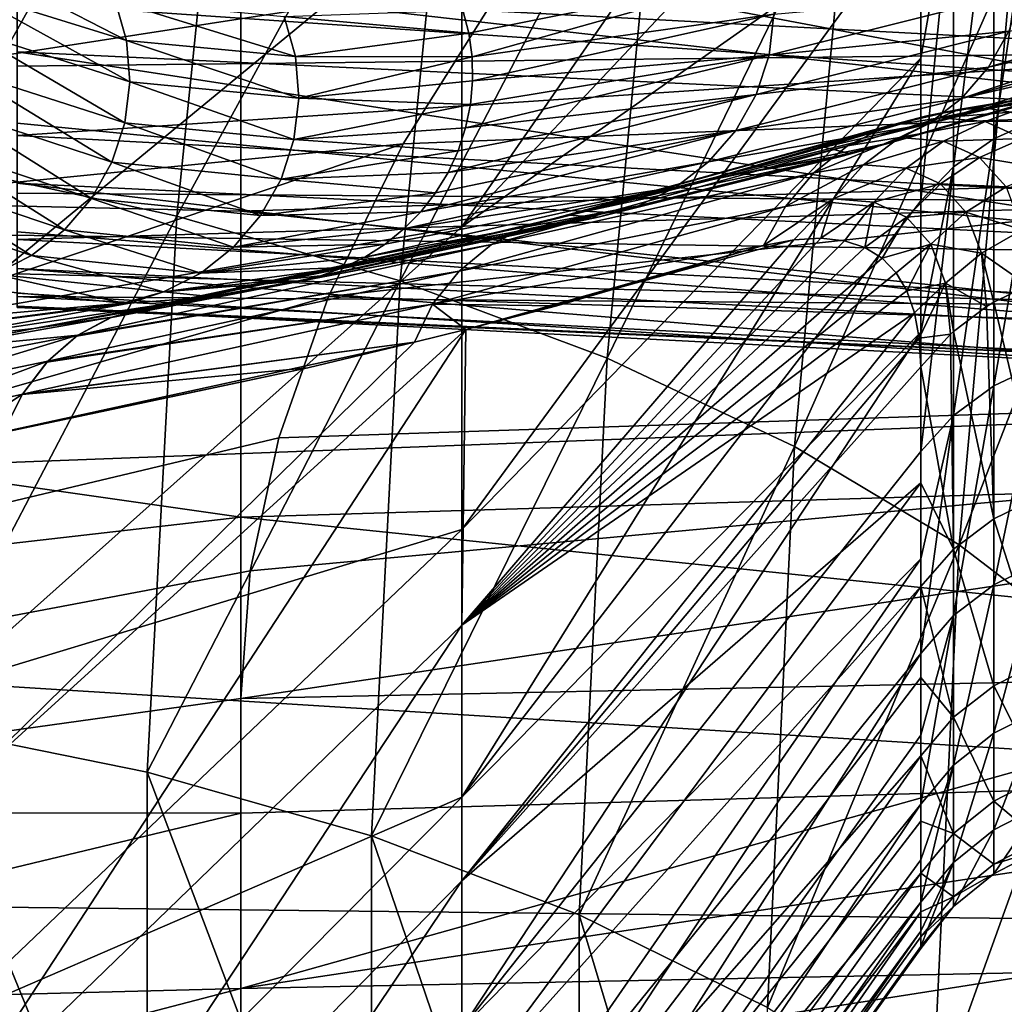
# Model space of a CAD drawing. Header units: metres. Extents: x -22 to 73, y -229 to 22.
# Tile 350 of 447: x 59.08 to 61.4, y -12.16 to -9.84. Entities that reach past the tile are written whole.
import ezdxf

# ---------------------------------------------------------------- set-up
doc = ezdxf.new("R2010")
doc.units = ezdxf.units.M
doc.layers.add('solid_509500_SW0001', color=7, linetype='CONTINUOUS')

msp = doc.modelspace()

# ---------------------------------------------------------------- linework, layer by layer
at = {"layer": 'solid_509500_SW0001'}
for points in [[(61.027393, -8.507311, 51.106663), (53.599998, -9.170897, 49.777634), (53.599998, -10.767056, 50.67284)], [(60.930069, -8.750944, 51.209621), (61.027393, -8.507311, 51.106663), (53.599998, -10.767056, 50.67284)], [(59.599998, -9.552241, 84.655167), (53.599998, -10.155849, 85.692337), (53.599998, -8.529335, 86.531334)], [(60.780453, -9.014477, 51.315605), (60.930069, -8.750944, 51.209621), (53.599998, -10.767056, 50.67284)], [(61.199974, -8.769855, 76.234718), (60.120274, -9.541783, 77.593048), (60.120274, -10.329866, 76.738762)], [(61.199974, -9.182115, 75.772369), (61.199974, -8.769855, 76.234718), (60.120274, -10.329866, 76.738762)], [(58.895538, -10.184314, 86.538895), (59.588192, -8.944372, 87.369507), (59.039772, -8.817035, 87.224396)], [(53.799999, -9.440376, 49.241554), (69.200699, -8.872087, 48.966187), (69.202698, -10.497551, 49.812054)], [(58.895538, -10.184314, 86.538895), (59.449638, -10.304382, 86.687057), (59.588192, -8.944372, 87.369507)], [(59.449638, -10.304382, 86.687057), (60.108349, -9.097705, 87.579178), (59.588192, -8.944372, 87.369507)], [(60.563084, -9.305677, 51.426376), (60.780453, -9.014477, 51.315605), (53.599998, -10.767056, 50.67284)], [(59.449638, -10.304382, 86.687057), (59.974716, -10.45662, 86.898041), (60.108349, -9.097705, 87.579178)], [(59.974716, -10.45662, 86.898041), (60.591557, -9.274473, 87.849915), (60.108349, -9.097705, 87.579178)], [(61.199974, -9.570028, 75.289413), (61.199974, -9.182115, 75.772369), (60.120274, -10.329866, 76.738762)], [(64.863281, -9.940419, 51.971718), (64.861427, -9.19685, 51.624813), (60.228394, -9.7418, 51.601006)], [(59.974716, -10.45662, 86.898041), (60.461864, -10.638447, 87.168259), (60.591557, -9.274473, 87.849915)], [(60.461864, -10.638447, 87.168259), (61.029751, -9.471726, 88.177193), (60.591557, -9.274473, 87.849915)], [(60.228394, -9.7418, 51.601006), (60.563084, -9.305677, 51.426376), (53.599998, -10.767056, 50.67284)], [(59.599998, -9.552241, 84.655167), (64.861679, -9.382155, 84.434792), (64.861679, -10.129076, 83.985275)], [(61.371479, -10.122293, 74.177452), (61.479786, -10.074142, 74.148071), (61.479786, -9.388646, 75.151253)], [(61.371479, -10.122293, 74.177452), (61.479786, -9.388646, 75.151253), (61.371479, -9.433519, 75.185432)], [(53.799999, -10.272465, 49.683983), (53.799999, -9.440376, 49.241554), (69.202698, -10.497551, 49.812054)], [(61.371479, -9.433519, 75.185432), (61.276833, -9.494909, 75.232193), (61.276833, -10.188165, 74.217651)], [(61.371479, -10.122293, 74.177452), (61.371479, -9.433519, 75.185432), (61.276833, -10.188165, 74.217651)], [(62.021458, -9.918457, 64.049812), (62.021458, -9.459704, 63.05088), (59.074009, -9.761825, 64.074165)], [(60.461864, -10.638447, 87.168259), (60.902828, -10.846779, 87.493134), (61.029751, -9.471726, 88.177193)], [(60.902828, -10.846779, 87.493134), (61.415619, -9.686172, 88.555557), (61.029751, -9.471726, 88.177193)], [(61.276833, -9.494909, 75.232193), (61.199974, -9.570028, 75.289413), (61.199974, -9.932567, 74.787125)], [(61.276833, -9.494909, 75.232193), (61.199974, -9.932567, 74.787125), (61.199974, -10.268768, 74.266846)], [(61.276833, -10.188165, 74.217651), (61.276833, -9.494909, 75.232193), (61.199974, -10.268768, 74.266846)], [(62.021458, -10.05804, 71.579887), (59.074009, -9.723399, 72.020065), (59.074009, -9.503057, 72.516335)], [(62.021458, -9.636569, 72.595253), (62.021458, -10.05804, 71.579887), (59.074009, -9.503057, 72.516335)], [(60.120274, -9.541783, 77.593048), (58.910282, -9.589998, 79.459175), (58.910282, -10.538456, 78.593475)], [(60.120274, -10.329866, 76.738762), (60.120274, -9.541783, 77.593048), (58.910282, -10.538456, 78.593475)], [(59.599998, -10.293185, 84.207726), (53.599998, -10.155849, 85.692337), (59.599998, -9.552241, 84.655167)], [(59.599998, -10.293185, 84.207726), (59.599998, -9.552241, 84.655167), (64.861679, -10.129076, 83.985275)], [(61.199974, -9.570028, 75.289413), (60.120274, -10.329866, 76.738762), (60.120274, -11.041727, 75.82)], [(61.199974, -9.932567, 74.787125), (61.199974, -9.570028, 75.289413), (60.120274, -11.041727, 75.82)], [(58.921253, -9.680553, 55.617798), (59.304642, -9.797595, 56.243954), (59.331314, -9.891359, 56.232437)], [(58.947926, -9.772162, 55.59473), (58.921253, -9.680553, 55.617798), (59.331314, -9.891359, 56.232437)], [(60.902828, -10.846779, 87.493134), (61.290123, -11.078083, 87.867157), (61.415619, -9.686172, 88.555557)], [(61.290123, -11.078083, 87.867157), (61.742718, -9.914229, 88.978676), (61.415619, -9.686172, 88.555557)], [(62.021458, -10.05804, 71.579887), (59.074009, -9.917953, 71.512779), (59.074009, -9.723399, 72.020065)], [(59.982315, -10.134657, 51.782776), (60.228394, -9.7418, 51.601006), (53.599998, -10.767056, 50.67284)], [(64.863281, -9.940419, 51.971718), (60.228394, -9.7418, 51.601006), (59.982315, -10.134657, 51.782776)], [(60.136379, -9.873992, 57.51236), (60.122231, -9.819496, 57.50481), (60.84668, -9.732252, 58.581329)], [(60.144196, -9.929733, 57.520081), (60.136379, -9.873992, 57.51236), (60.84668, -9.732252, 58.581329)], [(60.144196, -9.929733, 57.520081), (60.84668, -9.732252, 58.581329), (60.854382, -9.829123, 58.595207)], [(58.947926, -9.772162, 55.59473), (59.331314, -9.891359, 56.232437), (59.339016, -9.98849, 56.220512)], [(58.955627, -9.867059, 55.570831), (58.947926, -9.772162, 55.59473), (59.339016, -9.98849, 56.220512)], [(62.021458, -9.918457, 64.049812), (59.074009, -9.761825, 64.074165), (59.074009, -9.951368, 64.583031)], [(60.842815, -9.925615, 58.609032), (61.437637, -9.776871, 59.632549), (61.407249, -9.869213, 59.646156)], [(60.842815, -9.925615, 58.609032), (60.854382, -9.829123, 58.595207), (61.437637, -9.776871, 59.632549)], [(59.304642, -9.797595, 56.243954), (59.702381, -9.834396, 56.873459), (59.729053, -9.928863, 56.874058)], [(59.331314, -9.891359, 56.232437), (59.304642, -9.797595, 56.243954), (59.729053, -9.928863, 56.874058)], [(59.702381, -9.834396, 56.873459), (60.122231, -9.819496, 57.50481), (60.136379, -9.873992, 57.51236)], [(61.359211, -9.953903, 59.658634), (61.856243, -9.805665, 60.627735), (61.821533, -9.850115, 60.634438)], [(61.359211, -9.953903, 59.658634), (61.407249, -9.869213, 59.646156), (61.856243, -9.805665, 60.627735)], [(59.729053, -9.928863, 56.874058), (59.702381, -9.834396, 56.873459), (60.136379, -9.873992, 57.51236)], [(60.145576, -9.985982, 57.527874), (60.144196, -9.929733, 57.520081), (60.854382, -9.829123, 58.595207)], [(60.145576, -9.985982, 57.527874), (60.854382, -9.829123, 58.595207), (60.842815, -9.925615, 58.609032)], [(58.944061, -9.961586, 55.547028), (58.955627, -9.867059, 55.570831), (59.32745, -10.085241, 56.20863)], [(58.955627, -9.867059, 55.570831), (59.339016, -9.98849, 56.220512), (59.32745, -10.085241, 56.20863)], [(60.812428, -10.018012, 58.622269), (61.407249, -9.869213, 59.646156), (61.359211, -9.953903, 59.658634)], [(60.812428, -10.018012, 58.622269), (60.842815, -9.925615, 58.609032), (61.407249, -9.869213, 59.646156)], [(61.295376, -10.027676, 59.669502), (61.821533, -9.850115, 60.634438), (61.781948, -9.890385, 60.640514)], [(61.295376, -10.027676, 59.669502), (61.359211, -9.953903, 59.658634), (61.821533, -9.850115, 60.634438)], [(59.331314, -9.891359, 56.232437), (59.729053, -9.928863, 56.874058), (59.736755, -10.02672, 56.87468)], [(59.339016, -9.98849, 56.220512), (59.331314, -9.891359, 56.232437), (59.736755, -10.02672, 56.87468)], [(59.729053, -9.928863, 56.874058), (60.136379, -9.873992, 57.51236), (60.144196, -9.929733, 57.520081)], [(61.295376, -10.027676, 59.669502), (61.781948, -9.890385, 60.640514), (61.737999, -9.925955, 60.645882)], [(61.290123, -11.078083, 87.867157), (61.617188, -11.328436, 88.283981), (61.742718, -9.914229, 88.978676)], [(62.021458, -10.372778, 70.526909), (59.074009, -10.086006, 70.996307), (59.074009, -9.917953, 71.512779)], [(62.021458, -10.05804, 71.579887), (62.021458, -10.372778, 70.526909), (59.074009, -9.917953, 71.512779)], [(62.021458, -9.918457, 64.049812), (59.074009, -9.951368, 64.583031), (59.074009, -10.114411, 65.101021)], [(62.021458, -10.271955, 65.090233), (62.021458, -9.918457, 64.049812), (59.074009, -10.114411, 65.101021)], [(59.736755, -10.02672, 56.87468), (59.729053, -9.928863, 56.874058), (60.144196, -9.929733, 57.520081)], [(59.736755, -10.02672, 56.87468), (60.144196, -9.929733, 57.520081), (60.145576, -9.985982, 57.527874)], [(61.199974, -9.932567, 74.787125), (60.120274, -11.041727, 75.82), (60.120274, -11.672112, 74.843536)], [(61.199974, -10.268768, 74.266846), (61.199974, -9.932567, 74.787125), (60.120274, -11.672112, 74.843536)], [(60.129063, -10.097108, 57.543266), (60.842815, -9.925615, 58.609032), (60.812428, -10.018012, 58.622269)], [(60.129063, -10.097108, 57.543266), (60.140511, -10.042012, 57.535637), (60.842815, -9.925615, 58.609032)], [(60.140511, -10.042012, 57.535637), (60.145576, -9.985982, 57.527874), (60.842815, -9.925615, 58.609032)], [(61.218197, -10.087687, 59.678341), (61.737999, -9.925955, 60.645882), (61.690254, -9.956368, 60.650467)], [(61.218197, -10.087687, 59.678341), (61.295376, -10.027676, 59.669502), (61.737999, -9.925955, 60.645882)], [(58.913673, -10.0521, 55.524235), (58.944061, -9.961586, 55.547028), (59.297062, -10.177886, 56.197254)], [(58.944061, -9.961586, 55.547028), (59.32745, -10.085241, 56.20863), (59.297062, -10.177886, 56.197254)], [(64.863281, -9.940419, 51.971718), (59.982315, -10.134657, 51.782776), (59.806877, -10.493425, 51.970623)], [(64.863365, -10.653756, 52.378864), (64.863281, -9.940419, 51.971718), (59.806877, -10.493425, 51.970623)], [(60.764389, -10.102751, 58.634407), (61.359211, -9.953903, 59.658634), (61.295376, -10.027676, 59.669502)], [(60.764389, -10.102751, 58.634407), (60.812428, -10.018012, 58.622269), (61.359211, -9.953903, 59.658634)], [(61.218197, -10.087687, 59.678341), (61.690254, -9.956368, 60.650467), (61.639332, -9.981232, 60.654217)], [(61.130657, -10.131624, 59.684814), (61.639332, -9.981232, 60.654217), (61.585884, -10.000224, 60.657085)], [(61.130657, -10.131624, 59.684814), (61.218197, -10.087687, 59.678341), (61.639332, -9.981232, 60.654217)], [(61.214333, -10.068192, 60.668747), (61.217773, -10.067631, 60.667637), (61.726219, -9.980907, 60.998112)], [(61.288528, -10.053253, 60.870045), (61.214333, -10.068192, 60.668747), (61.726219, -9.980907, 60.998112)], [(61.217773, -10.067631, 60.667637), (61.221474, -10.066999, 60.667156), (61.726219, -9.980907, 60.998112)], [(61.221474, -10.066999, 60.667156), (61.530605, -10.013102, 60.659027), (61.726219, -9.980907, 60.998112)], [(61.288528, -10.053253, 60.870045), (61.726219, -9.980907, 60.998112), (61.735928, -9.980221, 61.016819)], [(61.354168, -10.05075, 61.068539), (61.288528, -10.053253, 60.870045), (61.735928, -9.980221, 61.016819)], [(61.354168, -10.05075, 61.068539), (61.735928, -9.980221, 61.016819), (61.88345, -9.985481, 61.332642)], [(61.411812, -10.060111, 61.26519), (61.354168, -10.05075, 61.068539), (61.88345, -9.985481, 61.332642)], [(59.32745, -10.085241, 56.20863), (59.339016, -9.98849, 56.220512), (59.725189, -10.124196, 56.875298)], [(59.339016, -9.98849, 56.220512), (59.736755, -10.02672, 56.87468), (59.725189, -10.124196, 56.875298)], [(59.736755, -10.02672, 56.87468), (60.145576, -9.985982, 57.527874), (60.140511, -10.042012, 57.535637)], [(61.130657, -10.131624, 59.684814), (61.585884, -10.000224, 60.657085), (61.530605, -10.013102, 60.659027)], [(59.725189, -10.124196, 56.875298), (59.736755, -10.02672, 56.87468), (60.140511, -10.042012, 57.535637)], [(60.087692, -10.201694, 57.557758), (60.812428, -10.018012, 58.622269), (60.764389, -10.102751, 58.634407)], [(60.087692, -10.201694, 57.557758), (60.111382, -10.150565, 57.550674), (60.812428, -10.018012, 58.622269)], [(60.111382, -10.150565, 57.550674), (60.129063, -10.097108, 57.543266), (60.812428, -10.018012, 58.622269)], [(60.700554, -10.176566, 58.644981), (61.295376, -10.027676, 59.669502), (61.218197, -10.087687, 59.678341)], [(60.700554, -10.176566, 58.644981), (60.764389, -10.102751, 58.634407), (61.295376, -10.027676, 59.669502)], [(60.972942, -10.14184, 60.174835), (61.530605, -10.013102, 60.659027), (61.221474, -10.066999, 60.667156)], [(60.972942, -10.14184, 60.174835), (61.035645, -10.157926, 59.687782), (61.530605, -10.013102, 60.659027)], [(61.035645, -10.157926, 59.687782), (61.130657, -10.131624, 59.684814), (61.530605, -10.013102, 60.659027)], [(58.865635, -10.135112, 55.50333), (58.913673, -10.0521, 55.524235), (59.249023, -10.262852, 56.186817)], [(58.913673, -10.0521, 55.524235), (59.297062, -10.177886, 56.197254), (59.249023, -10.262852, 56.186817)], [(59.725189, -10.124196, 56.875298), (60.140511, -10.042012, 57.535637), (60.129063, -10.097108, 57.543266)], [(61.117702, -10.093801, 60.718029), (61.214333, -10.068192, 60.668747), (61.288528, -10.053253, 60.870045)], [(61.117702, -10.093801, 60.718029), (61.288528, -10.053253, 60.870045), (61.243595, -10.073392, 61.01173)], [(61.243595, -10.073392, 61.01173), (61.288528, -10.053253, 60.870045), (61.354168, -10.05075, 61.068539)], [(61.243595, -10.073392, 61.01173), (61.354168, -10.05075, 61.068539), (61.411812, -10.060111, 61.26519)], [(60.700867, -10.217636, 59.671043), (61.214333, -10.068192, 60.668747), (60.370689, -10.30232, 59.101578)], [(61.117702, -10.093801, 60.718029), (60.370689, -10.30232, 59.101578), (61.214333, -10.068192, 60.668747)], [(60.700867, -10.217636, 59.671043), (61.217773, -10.067631, 60.667637), (61.214333, -10.068192, 60.668747)], [(60.972942, -10.14184, 60.174835), (61.217773, -10.067631, 60.667637), (60.700867, -10.217636, 59.671043)], [(60.972942, -10.14184, 60.174835), (61.221474, -10.066999, 60.667156), (61.217773, -10.067631, 60.667637)], [(61.243595, -10.073392, 61.01173), (61.149429, -10.119458, 61.050877), (61.02776, -10.139086, 60.76683)], [(61.117702, -10.093801, 60.718029), (61.243595, -10.073392, 61.01173), (61.02776, -10.139086, 60.76683)], [(61.243595, -10.073392, 61.01173), (61.351582, -10.082036, 61.315063), (61.149429, -10.119458, 61.050877)], [(61.243595, -10.073392, 61.01173), (61.411812, -10.060111, 61.26519), (61.351582, -10.082036, 61.315063)], [(61.351582, -10.082036, 61.315063), (61.411812, -10.060111, 61.26519), (61.46151, -10.080996, 61.459381)], [(61.371479, -10.703781, 73.103996), (61.479786, -10.652865, 73.07972), (61.479786, -10.074142, 74.148071)], [(61.371479, -10.703781, 73.103996), (61.479786, -10.074142, 74.148071), (61.371479, -10.122293, 74.177452)], [(62.021458, -10.372778, 70.526909), (59.074009, -10.227155, 70.471977), (59.074009, -10.086006, 70.996307)], [(59.297062, -10.177886, 56.197254), (59.32745, -10.085241, 56.20863), (59.694801, -10.217533, 56.875893)], [(59.32745, -10.085241, 56.20863), (59.725189, -10.124196, 56.875298), (59.694801, -10.217533, 56.875893)], [(59.725189, -10.124196, 56.875298), (60.129063, -10.097108, 57.543266), (60.111382, -10.150565, 57.550674)], [(60.275059, -10.327494, 59.154507), (60.370689, -10.30232, 59.101578), (61.117702, -10.093801, 60.718029)], [(60.275059, -10.327494, 59.154507), (61.117702, -10.093801, 60.718029), (61.02776, -10.139086, 60.76683)], [(60.623375, -10.236612, 58.653584), (61.218197, -10.087687, 59.678341), (61.130657, -10.131624, 59.684814)], [(60.623375, -10.236612, 58.653584), (60.700554, -10.176566, 58.644981), (61.218197, -10.087687, 59.678341)], [(61.351582, -10.082036, 61.315063), (61.253643, -10.127897, 61.343803), (61.149429, -10.119458, 61.050877)], [(61.351582, -10.082036, 61.315063), (61.43919, -10.121676, 61.624519), (61.253643, -10.127897, 61.343803)], [(61.351582, -10.082036, 61.315063), (61.46151, -10.080996, 61.459381), (61.43919, -10.121676, 61.624519)], [(62.021458, -10.271955, 65.090233), (59.074009, -10.114411, 65.101021), (59.074009, -10.250586, 65.627052)], [(59.694801, -10.217533, 56.875893), (59.725189, -10.124196, 56.875298), (60.111382, -10.150565, 57.550674)], [(60.02359, -10.29436, 57.570595), (60.764389, -10.102751, 58.634407), (60.700554, -10.176566, 58.644981)], [(60.02359, -10.29436, 57.570595), (60.058304, -10.249833, 57.564426), (60.764389, -10.102751, 58.634407)], [(60.058304, -10.249833, 57.564426), (60.087692, -10.201694, 57.557758), (60.764389, -10.102751, 58.634407)], [(61.149429, -10.119458, 61.050877), (61.065071, -10.183648, 61.086723), (60.948025, -10.202415, 60.813248)], [(61.02776, -10.139086, 60.76683), (61.149429, -10.119458, 61.050877), (60.948025, -10.202415, 60.813248)], [(61.149429, -10.119458, 61.050877), (61.253643, -10.127897, 61.343803), (61.065071, -10.183648, 61.086723)], [(61.43919, -10.121676, 61.624519), (61.338062, -10.166195, 61.642185), (61.253643, -10.127897, 61.343803)], [(61.371479, -10.122293, 74.177452), (61.276833, -10.188165, 74.217651), (61.276833, -10.773438, 73.137215)], [(61.371479, -10.703781, 73.103996), (61.371479, -10.122293, 74.177452), (61.276833, -10.773438, 73.137215)], [(61.43919, -10.121676, 61.624519), (61.503971, -10.193707, 61.935577), (61.338062, -10.166195, 61.642185)], [(59.982315, -10.134657, 51.782776), (53.599998, -10.767056, 50.67284), (53.599998, -12.277047, 51.707848)], [(59.806877, -10.493425, 51.970623), (59.982315, -10.134657, 51.782776), (53.599998, -12.277047, 51.707848)], [(58.801796, -10.207423, 55.485119), (58.865635, -10.135112, 55.50333), (59.185184, -10.336864, 56.177731)], [(58.865635, -10.135112, 55.50333), (59.249023, -10.262852, 56.186817), (59.185184, -10.336864, 56.177731)], [(59.599998, -10.293185, 84.207726), (64.861679, -10.129076, 83.985275), (64.861679, -10.854502, 83.501839)], [(60.18972, -10.371489, 59.211849), (61.02776, -10.139086, 60.76683), (60.948025, -10.202415, 60.813248)], [(60.18972, -10.371489, 59.211849), (60.275059, -10.327494, 59.154507), (61.02776, -10.139086, 60.76683)], [(60.535835, -10.280575, 58.659882), (61.130657, -10.131624, 59.684814), (61.035645, -10.157926, 59.687782)], [(60.535835, -10.280575, 58.659882), (60.623375, -10.236612, 58.653584), (61.130657, -10.131624, 59.684814)], [(60.972942, -10.14184, 60.174835), (60.700867, -10.217636, 59.671043), (61.035645, -10.157926, 59.687782)], [(61.253643, -10.127897, 61.343803), (61.16515, -10.191868, 61.368252), (61.065071, -10.183648, 61.086723)], [(61.253643, -10.127897, 61.343803), (61.338062, -10.166195, 61.642185), (61.16515, -10.191868, 61.368252)], [(59.599998, -11.012668, 83.727722), (53.599998, -11.700959, 84.710701), (53.599998, -10.155849, 85.692337)], [(59.599998, -10.293185, 84.207726), (59.599998, -11.012668, 83.727722), (53.599998, -10.155849, 85.692337)], [(59.694801, -10.217533, 56.875893), (60.111382, -10.150565, 57.550674), (60.087692, -10.201694, 57.557758)], [(60.370689, -10.30232, 59.101578), (60.441124, -10.306803, 58.663338), (61.017761, -10.162766, 59.654915)], [(60.700867, -10.217636, 59.671043), (60.370689, -10.30232, 59.101578), (61.017761, -10.162766, 59.654915)], [(61.017761, -10.162766, 59.654915), (60.441124, -10.306803, 58.663338), (60.535835, -10.280575, 58.659882)], [(61.017761, -10.162766, 59.654915), (60.535835, -10.280575, 58.659882), (61.035645, -10.157926, 59.687782)], [(60.700867, -10.217636, 59.671043), (61.017761, -10.162766, 59.654915), (61.035645, -10.157926, 59.687782)], [(61.338062, -10.166195, 61.642185), (61.246063, -10.228693, 61.65448), (61.16515, -10.191868, 61.368252)], [(61.338062, -10.166195, 61.642185), (61.400398, -10.235607, 61.941696), (61.246063, -10.228693, 61.65448)], [(61.503971, -10.193707, 61.935577), (61.400398, -10.235607, 61.941696), (61.338062, -10.166195, 61.642185)], [(58.822723, -11.500273, 85.753883), (59.449638, -10.304382, 86.687057), (58.895538, -10.184314, 86.538895)], [(59.249023, -10.262852, 56.186817), (59.297062, -10.177886, 56.197254), (59.646763, -10.303136, 56.876434)], [(59.297062, -10.177886, 56.197254), (59.694801, -10.217533, 56.875893), (59.646763, -10.303136, 56.876434)], [(59.984005, -10.334701, 57.576183), (60.700554, -10.176566, 58.644981), (60.623375, -10.236612, 58.653584)], [(59.984005, -10.334701, 57.576183), (60.02359, -10.29436, 57.570595), (60.700554, -10.176566, 58.644981)], [(61.065071, -10.183648, 61.086723), (60.993446, -10.26373, 61.118023), (60.881268, -10.281586, 60.855659)], [(60.948025, -10.202415, 60.813248), (61.065071, -10.183648, 61.086723), (60.881268, -10.281586, 60.855659)], [(61.065071, -10.183648, 61.086723), (61.16515, -10.191868, 61.368252), (60.993446, -10.26373, 61.118023)], [(61.16515, -10.191868, 61.368252), (61.089169, -10.27172, 61.38755), (60.993446, -10.26373, 61.118023)], [(61.16515, -10.191868, 61.368252), (61.246063, -10.228693, 61.65448), (61.089169, -10.27172, 61.38755)], [(61.276833, -10.188165, 74.217651), (61.199974, -10.268768, 74.266846), (61.199974, -10.577744, 73.72995)], [(61.276833, -10.188165, 74.217651), (61.199974, -10.577744, 73.72995), (61.199974, -10.858671, 73.177856)], [(61.276833, -10.773438, 73.137215), (61.276833, -10.188165, 74.217651), (61.199974, -10.858671, 73.177856)], [(58.724617, -10.266246, 55.470306), (58.801796, -10.207423, 55.485119), (59.108006, -10.397072, 56.170338)], [(58.801796, -10.207423, 55.485119), (59.185184, -10.336864, 56.177731), (59.108006, -10.397072, 56.170338)], [(59.646763, -10.303136, 56.876434), (59.694801, -10.217533, 56.875893), (60.058304, -10.249833, 57.564426)], [(59.694801, -10.217533, 56.875893), (60.087692, -10.201694, 57.557758), (60.058304, -10.249833, 57.564426)], [(60.114151, -10.433621, 59.266029), (60.948025, -10.202415, 60.813248), (60.881268, -10.281586, 60.855659)], [(60.114151, -10.433621, 59.266029), (60.18972, -10.371489, 59.211849), (60.948025, -10.202415, 60.813248)], [(62.021458, -10.577591, 69.447189), (59.074009, -10.341128, 69.940735), (59.074009, -10.227155, 70.471977)], [(62.021458, -10.372778, 70.526909), (62.021458, -10.577591, 69.447189), (59.074009, -10.227155, 70.471977)], [(59.892315, -10.4008, 57.585339), (60.623375, -10.236612, 58.653584), (60.535835, -10.280575, 58.659882)], [(59.892315, -10.4008, 57.585339), (59.94006, -10.370334, 57.58112), (60.623375, -10.236612, 58.653584)], [(59.94006, -10.370334, 57.58112), (59.984005, -10.334701, 57.576183), (60.623375, -10.236612, 58.653584)], [(61.246063, -10.228693, 61.65448), (61.166393, -10.306997, 61.660976), (61.089169, -10.27172, 61.38755)], [(61.246063, -10.228693, 61.65448), (61.305714, -10.295233, 61.941311), (61.166393, -10.306997, 61.660976)], [(61.400398, -10.235607, 61.941696), (61.305714, -10.295233, 61.941311), (61.246063, -10.228693, 61.65448)], [(61.400398, -10.235607, 61.941696), (61.43874, -10.33638, 62.237198), (61.305714, -10.295233, 61.941311)], [(62.021458, -10.271955, 65.090233), (59.074009, -10.250586, 65.627052), (59.074009, -10.35936, 66.159065)], [(59.185184, -10.336864, 56.177731), (59.249023, -10.262852, 56.186817), (59.582928, -10.377703, 56.876907)], [(59.249023, -10.262852, 56.186817), (59.646763, -10.303136, 56.876434), (59.582928, -10.377703, 56.876907)], [(59.646763, -10.303136, 56.876434), (60.058304, -10.249833, 57.564426), (60.02359, -10.29436, 57.570595)], [(60.993446, -10.26373, 61.118023), (60.901394, -10.359982, 61.05518), (60.829849, -10.373748, 60.892548)], [(60.881268, -10.281586, 60.855659), (60.993446, -10.26373, 61.118023), (60.829849, -10.373748, 60.892548)], [(60.993446, -10.26373, 61.118023), (60.965023, -10.356457, 61.217026), (60.901394, -10.359982, 61.05518)], [(60.993446, -10.26373, 61.118023), (61.089169, -10.27172, 61.38755), (60.965023, -10.356457, 61.217026)], [(53.799999, -11.083866, 50.1633), (53.799999, -10.272465, 49.683983), (69.202698, -10.497551, 49.812054)], [(58.724617, -10.266246, 55.470306), (59.108006, -10.397072, 56.170338), (59.020466, -10.441153, 56.164925)], [(62.021458, -10.516733, 66.162033), (62.021458, -10.271955, 65.090233), (59.074009, -10.35936, 66.159065)], [(59.787945, -10.444733, 57.591427), (60.535835, -10.280575, 58.659882), (60.441124, -10.306803, 58.663338)], [(59.787945, -10.444733, 57.591427), (59.841393, -10.425707, 57.588791), (60.535835, -10.280575, 58.659882)], [(59.841393, -10.425707, 57.588791), (59.892315, -10.4008, 57.585339), (60.535835, -10.280575, 58.659882)], [(60.050976, -10.511734, 59.315159), (60.881268, -10.281586, 60.855659), (60.829849, -10.373748, 60.892548)], [(60.050976, -10.511734, 59.315159), (60.114151, -10.433621, 59.266029), (60.881268, -10.281586, 60.855659)], [(61.199974, -10.577744, 73.72995), (61.199974, -10.268768, 74.266846), (60.120274, -11.672112, 74.843536)], [(61.089169, -10.27172, 61.38755), (61.020641, -10.362776, 61.376919), (60.965023, -10.356457, 61.217026)], [(61.089169, -10.27172, 61.38755), (61.068485, -10.378592, 61.53463), (61.020641, -10.362776, 61.376919)], [(61.089169, -10.27172, 61.38755), (61.166393, -10.306997, 61.660976), (61.068485, -10.378592, 61.53463)], [(58.822723, -11.500273, 85.753883), (59.379742, -11.612606, 85.906349), (59.449638, -10.304382, 86.687057)], [(59.377041, -10.519711, 57.60413), (59.38039, -10.51915, 57.602421), (60.42627, -10.310234, 58.639378)], [(60.091034, -10.368664, 58.650242), (59.377041, -10.519711, 57.60413), (60.42627, -10.310234, 58.639378)], [(59.379742, -11.612606, 85.906349), (59.974716, -10.45662, 86.898041), (59.449638, -10.304382, 86.687057)], [(59.38039, -10.51915, 57.602421), (59.384766, -10.518395, 57.601654), (60.42627, -10.310234, 58.639378)], [(59.384766, -10.518395, 57.601654), (59.732666, -10.457632, 57.593212), (60.42627, -10.310234, 58.639378)], [(59.582928, -10.377703, 56.876907), (60.02359, -10.29436, 57.570595), (59.984005, -10.334701, 57.576183)], [(59.582928, -10.377703, 56.876907), (59.646763, -10.303136, 56.876434), (60.02359, -10.29436, 57.570595)], [(59.599998, -10.293185, 84.207726), (64.861679, -10.854502, 83.501839), (59.599998, -11.012668, 83.727722)], [(60.42627, -10.310234, 58.639378), (59.732666, -10.457632, 57.593212), (59.787945, -10.444733, 57.591427)], [(60.42627, -10.310234, 58.639378), (59.787945, -10.444733, 57.591427), (60.441124, -10.306803, 58.663338)], [(60.370689, -10.30232, 59.101578), (60.091034, -10.368664, 58.650242), (60.441124, -10.306803, 58.663338)], [(60.275059, -10.327494, 59.154507), (60.091034, -10.368664, 58.650242), (60.370689, -10.30232, 59.101578)], [(60.091034, -10.368664, 58.650242), (60.42627, -10.310234, 58.639378), (60.441124, -10.306803, 58.663338)], [(61.166393, -10.306997, 61.660976), (61.108784, -10.403605, 61.690071), (61.068485, -10.378592, 61.53463)], [(61.166393, -10.306997, 61.660976), (61.223213, -10.370509, 61.934437), (61.108784, -10.403605, 61.690071)], [(61.305714, -10.295233, 61.941311), (61.223213, -10.370509, 61.934437), (61.166393, -10.306997, 61.660976)], [(61.305714, -10.295233, 61.941311), (61.342365, -10.391678, 62.224003), (61.223213, -10.370509, 61.934437)], [(61.43874, -10.33638, 62.237198), (61.342365, -10.391678, 62.224003), (61.305714, -10.295233, 61.941311)], [(60.120274, -10.329866, 76.738762), (58.910282, -10.538456, 78.593475), (58.910282, -11.409084, 77.649544)], [(60.120274, -11.041727, 75.82), (60.120274, -10.329866, 76.738762), (58.910282, -11.409084, 77.649544)], [(59.296978, -10.541896, 57.666176), (59.377041, -10.519711, 57.60413), (60.275059, -10.327494, 59.154507)], [(59.296978, -10.541896, 57.666176), (60.275059, -10.327494, 59.154507), (60.18972, -10.371489, 59.211849)], [(60.275059, -10.327494, 59.154507), (59.377041, -10.519711, 57.60413), (60.091034, -10.368664, 58.650242)], [(62.021458, -10.577591, 69.447189), (59.074009, -10.427494, 69.404549), (59.074009, -10.341128, 69.940735)], [(59.108006, -10.397072, 56.170338), (59.185184, -10.336864, 56.177731), (59.505749, -10.43836, 56.877293)], [(59.185184, -10.336864, 56.177731), (59.582928, -10.377703, 56.876907), (59.505749, -10.43836, 56.877293)], [(59.582928, -10.377703, 56.876907), (59.984005, -10.334701, 57.576183), (59.94006, -10.370334, 57.58112)], [(60.965023, -10.356457, 61.217026), (61.020641, -10.362776, 61.376919), (60.120274, -11.267347, 60.508736)], [(60.901394, -10.359982, 61.05518), (60.965023, -10.356457, 61.217026), (60.120274, -11.267347, 60.508736)], [(61.43874, -10.33638, 62.237198), (61.451683, -10.467925, 62.523399), (61.342365, -10.391678, 62.224003)], [(62.021458, -10.516733, 66.162033), (59.074009, -10.35936, 66.159065), (59.074009, -10.440547, 66.696022)], [(59.216892, -10.584799, 57.731243), (60.18972, -10.371489, 59.211849), (60.114151, -10.433621, 59.266029)], [(59.216892, -10.584799, 57.731243), (59.29216, -10.543844, 57.669998), (60.18972, -10.371489, 59.211849)], [(59.29216, -10.543844, 57.669998), (59.296978, -10.541896, 57.666176), (60.18972, -10.371489, 59.211849)], [(59.505749, -10.43836, 56.877293), (59.94006, -10.370334, 57.58112), (59.892315, -10.4008, 57.585339)], [(59.505749, -10.43836, 56.877293), (59.582928, -10.377703, 56.876907), (59.94006, -10.370334, 57.58112)], [(60.050976, -10.511734, 59.315159), (60.829849, -10.373748, 60.892548), (60.343372, -10.515238, 59.95211)], [(60.901394, -10.359982, 61.05518), (60.120274, -11.267347, 60.508736), (60.129787, -10.571211, 59.574211)], [(61.020641, -10.362776, 61.376919), (61.068485, -10.378592, 61.53463), (60.120274, -11.267347, 60.508736)], [(61.068485, -10.378592, 61.53463), (61.108784, -10.403605, 61.690071), (60.120274, -11.267347, 60.508736)], [(60.829849, -10.373748, 60.892548), (60.901394, -10.359982, 61.05518), (60.129787, -10.571211, 59.574211)], [(60.343372, -10.515238, 59.95211), (60.829849, -10.373748, 60.892548), (60.129787, -10.571211, 59.574211)], [(61.223213, -10.370509, 61.934437), (61.141644, -10.437586, 61.842953), (61.108784, -10.403605, 61.690071)], [(61.223213, -10.370509, 61.934437), (61.167198, -10.480422, 61.993317), (61.141644, -10.437586, 61.842953)], [(61.223213, -10.370509, 61.934437), (61.258076, -10.462389, 62.203613), (61.167198, -10.480422, 61.993317)], [(61.342365, -10.391678, 62.224003), (61.258076, -10.462389, 62.203613), (61.223213, -10.370509, 61.934437)], [(59.020466, -10.441153, 56.164925), (59.108006, -10.397072, 56.170338), (59.418209, -10.482771, 56.877575)], [(59.108006, -10.397072, 56.170338), (59.505749, -10.43836, 56.877293), (59.418209, -10.482771, 56.877575)], [(59.505749, -10.43836, 56.877293), (59.892315, -10.4008, 57.585339), (59.841393, -10.425707, 57.588791)], [(61.342365, -10.391678, 62.224003), (61.354721, -10.517406, 62.497513), (61.258076, -10.462389, 62.203613)], [(61.342365, -10.391678, 62.224003), (61.371479, -10.507269, 62.502815), (61.354721, -10.517406, 62.497513)], [(61.342365, -10.391678, 62.224003), (61.451683, -10.467925, 62.523399), (61.371479, -10.507269, 62.502815)], [(59.418209, -10.482771, 56.877575), (59.841393, -10.425707, 57.588791), (59.787945, -10.444733, 57.591427)], [(59.418209, -10.482771, 56.877575), (59.505749, -10.43836, 56.877293), (59.841393, -10.425707, 57.588791)], [(61.108784, -10.403605, 61.690071), (61.141644, -10.437586, 61.842953), (60.120274, -11.267347, 60.508736)], [(58.954189, -10.47349, 56.213154), (59.020466, -10.441153, 56.164925), (59.323727, -10.509222, 56.877827)], [(59.020466, -10.441153, 56.164925), (59.418209, -10.482771, 56.877575), (59.323727, -10.509222, 56.877827)], [(62.021458, -10.670338, 68.351692), (59.074009, -10.486069, 68.864716), (59.074009, -10.427494, 69.404549)], [(62.021458, -10.577591, 69.447189), (62.021458, -10.670338, 68.351692), (59.074009, -10.427494, 69.404549)], [(62.021458, -10.516733, 66.162033), (59.074009, -10.440547, 66.696022), (59.074009, -10.493942, 67.236748)], [(59.145977, -10.645944, 57.792259), (60.114151, -10.433621, 59.266029), (60.050976, -10.511734, 59.315159)], [(59.145977, -10.645944, 57.792259), (59.213627, -10.58707, 57.733971), (60.114151, -10.433621, 59.266029)], [(59.213627, -10.58707, 57.733971), (59.216892, -10.584799, 57.731243), (60.114151, -10.433621, 59.266029)], [(59.418209, -10.482771, 56.877575), (59.787945, -10.444733, 57.591427), (59.732666, -10.457632, 57.593212)], [(61.141644, -10.437586, 61.842953), (61.167198, -10.480422, 61.993317), (60.120274, -11.267347, 60.508736)], [(59.113251, -10.56858, 57.26725), (59.732666, -10.457632, 57.593212), (59.384766, -10.518395, 57.601654)], [(59.113251, -10.56858, 57.26725), (59.534954, -10.494163, 57.250263), (59.732666, -10.457632, 57.593212)], [(59.379742, -11.612606, 85.906349), (59.907345, -11.762994, 86.118835), (59.974716, -10.45662, 86.898041)], [(59.534954, -10.494163, 57.250263), (59.418209, -10.482771, 56.877575), (59.732666, -10.457632, 57.593212)], [(59.907345, -11.762994, 86.118835), (60.461864, -10.638447, 87.168259), (59.974716, -10.45662, 86.898041)], [(61.258076, -10.462389, 62.203613), (61.185482, -10.531976, 62.140938), (61.167198, -10.480422, 61.993317)], [(61.258076, -10.462389, 62.203613), (61.196362, -10.591394, 62.283745), (61.185482, -10.531976, 62.140938)], [(61.258076, -10.462389, 62.203613), (61.269814, -10.58198, 62.46373), (61.196362, -10.591394, 62.283745)], [(61.258076, -10.462389, 62.203613), (61.276833, -10.575646, 62.467041), (61.269814, -10.58198, 62.46373)], [(61.258076, -10.462389, 62.203613), (61.354721, -10.517406, 62.497513), (61.276833, -10.575646, 62.467041)], [(61.451683, -10.467925, 62.523399), (61.479786, -10.964372, 63.633118), (61.371479, -10.507269, 62.502815)], [(59.689472, -10.826188, 52.165012), (59.806877, -10.493425, 51.970623), (53.599998, -12.277047, 51.707848)], [(58.311619, -10.598054, 56.258842), (58.954189, -10.47349, 56.213154), (59.323727, -10.509222, 56.877827)], [(58.843876, -10.598486, 56.932163), (59.339275, -10.508978, 56.905437), (59.534954, -10.494163, 57.250263)], [(59.113251, -10.56858, 57.26725), (58.843876, -10.598486, 56.932163), (59.534954, -10.494163, 57.250263)], [(62.021458, -10.670338, 68.351692), (59.074009, -10.516727, 68.322235), (59.074009, -10.486069, 68.864716)], [(62.021458, -10.649965, 67.252983), (59.074009, -10.493942, 67.236748), (59.074009, -10.519344, 67.77916)], [(62.021458, -10.649965, 67.252983), (62.021458, -10.516733, 66.162033), (59.074009, -10.493942, 67.236748)], [(59.339275, -10.508978, 56.905437), (59.323727, -10.509222, 56.877827), (59.418209, -10.482771, 56.877575)], [(59.534954, -10.494163, 57.250263), (59.339275, -10.508978, 56.905437), (59.418209, -10.482771, 56.877575)], [(64.863365, -10.653756, 52.378864), (59.806877, -10.493425, 51.970623), (59.689472, -10.826188, 52.165012)], [(61.167198, -10.480422, 61.993317), (61.185482, -10.531976, 62.140938), (60.120274, -11.267347, 60.508736)], [(53.799999, -11.083866, 50.1633), (69.202698, -10.497551, 49.812054), (69.205025, -12.043187, 50.796463)], [(58.57671, -10.608274, 56.59613), (58.311619, -10.598054, 56.258842), (59.323727, -10.509222, 56.877827)], [(58.57671, -10.608274, 56.59613), (59.323727, -10.509222, 56.877827), (59.339275, -10.508978, 56.905437)], [(58.843876, -10.598486, 56.932163), (58.57671, -10.608274, 56.59613), (59.339275, -10.508978, 56.905437)], [(62.021458, -10.649965, 67.252983), (59.074009, -10.519344, 67.77916), (59.074009, -10.516727, 68.322235)], [(62.021458, -10.670338, 68.351692), (62.021458, -10.649965, 67.252983), (59.074009, -10.516727, 68.322235)], [(59.08672, -10.723207, 57.847141), (60.050976, -10.511734, 59.315159), (60.009144, -10.601468, 59.368893)], [(59.08672, -10.723207, 57.847141), (59.144119, -10.647929, 57.793915), (60.050976, -10.511734, 59.315159)], [(59.113251, -10.56858, 57.26725), (59.384766, -10.518395, 57.601654), (59.38039, -10.51915, 57.602421)], [(59.144119, -10.647929, 57.793915), (59.145977, -10.645944, 57.792259), (60.050976, -10.511734, 59.315159)], [(60.050976, -10.511734, 59.315159), (60.129787, -10.571211, 59.574211), (60.009144, -10.601468, 59.368893)], [(60.050976, -10.511734, 59.315159), (60.343372, -10.515238, 59.95211), (60.129787, -10.571211, 59.574211)], [(61.371479, -11.016776, 63.612247), (61.276833, -10.575646, 62.467041), (61.354721, -10.517406, 62.497513)], [(61.371479, -10.507269, 62.502815), (61.371479, -11.016776, 63.612247), (61.354721, -10.517406, 62.497513)], [(61.371479, -10.507269, 62.502815), (61.479786, -10.964372, 63.633118), (61.371479, -11.016776, 63.612247)], [(58.860798, -10.618806, 57.124779), (59.113251, -10.56858, 57.26725), (59.296978, -10.541896, 57.666176)], [(58.860798, -10.618806, 57.124779), (59.296978, -10.541896, 57.666176), (59.216892, -10.584799, 57.731243)], [(59.113251, -10.56858, 57.26725), (59.38039, -10.51915, 57.602421), (59.377041, -10.519711, 57.60413)], [(59.296978, -10.541896, 57.666176), (59.113251, -10.56858, 57.26725), (59.377041, -10.519711, 57.60413)], [(59.216892, -10.584799, 57.731243), (59.296978, -10.541896, 57.666176), (59.29216, -10.543844, 57.669998)], [(61.185482, -10.531976, 62.140938), (60.120274, -11.868687, 61.503353), (60.120274, -11.267347, 60.508736)], [(61.185482, -10.531976, 62.140938), (61.196362, -10.591394, 62.283745), (60.120274, -11.868687, 61.503353)], [(58.737682, -10.730406, 57.275871), (59.216892, -10.584799, 57.731243), (59.145977, -10.645944, 57.792259)], [(58.78067, -10.667761, 57.185364), (59.216892, -10.584799, 57.731243), (58.737682, -10.730406, 57.275871)], [(58.78067, -10.667761, 57.185364), (58.860798, -10.618806, 57.124779), (59.216892, -10.584799, 57.731243)], [(58.860798, -10.618806, 57.124779), (58.843876, -10.598486, 56.932163), (59.113251, -10.56858, 57.26725)], [(60.129787, -10.571211, 59.574211), (58.910282, -12.437713, 59.718445), (58.910282, -11.68074, 58.681141)], [(60.129787, -10.571211, 59.574211), (60.120274, -11.267347, 60.508736), (58.910282, -12.437713, 59.718445)], [(60.009144, -10.601468, 59.368893), (60.129787, -10.571211, 59.574211), (58.910282, -11.68074, 58.681141)], [(59.145977, -10.645944, 57.792259), (59.216892, -10.584799, 57.731243), (59.213627, -10.58707, 57.733971)], [(61.199974, -10.577744, 73.72995), (60.120274, -11.672112, 74.843536), (60.120274, -12.216368, 73.816574)], [(61.199974, -10.858671, 73.177856), (61.199974, -10.577744, 73.72995), (60.120274, -12.216368, 73.816574)], [(61.269814, -10.58198, 62.46373), (61.199974, -10.659316, 62.423267), (61.196362, -10.591394, 62.283745)], [(61.269814, -10.58198, 62.46373), (61.276833, -11.08847, 63.583694), (61.199974, -10.659316, 62.423267)], [(61.269814, -10.58198, 62.46373), (61.276833, -10.575646, 62.467041), (61.276833, -11.08847, 63.583694)], [(61.371479, -11.016776, 63.612247), (61.276833, -11.08847, 63.583694), (61.276833, -10.575646, 62.467041)], [(60.009144, -10.601468, 59.368893), (58.910282, -11.68074, 58.681141), (58.908085, -10.84103, 57.712955)], [(59.757931, -10.661411, 58.958183), (60.009144, -10.601468, 59.368893), (58.908085, -10.84103, 57.712955)], [(59.085995, -10.724368, 57.847843), (60.009144, -10.601468, 59.368893), (59.757931, -10.661411, 58.958183)], [(59.085995, -10.724368, 57.847843), (59.08672, -10.723207, 57.847141), (60.009144, -10.601468, 59.368893)], [(61.196362, -10.591394, 62.283745), (61.199974, -10.659316, 62.423267), (60.120274, -11.868687, 61.503353)], [(58.714352, -10.806349, 57.370029), (59.145977, -10.645944, 57.792259), (59.08672, -10.723207, 57.847141)], [(58.714352, -10.806349, 57.370029), (58.737682, -10.730406, 57.275871), (59.145977, -10.645944, 57.792259)], [(59.08672, -10.723207, 57.847141), (59.145977, -10.645944, 57.792259), (59.144119, -10.647929, 57.793915)], [(64.863365, -10.653756, 52.378864), (59.622028, -11.13952, 52.367279), (59.599998, -11.439429, 52.579899)], [(64.863365, -10.653756, 52.378864), (59.599998, -11.439429, 52.579899), (62.230843, -11.384571, 52.710915)], [(64.863365, -10.653756, 52.378864), (59.689472, -10.826188, 52.165012), (59.622028, -11.13952, 52.367279)], [(59.907345, -11.762994, 86.118835), (60.396515, -11.948867, 86.387726), (60.461864, -10.638447, 87.168259)], [(60.396515, -11.948867, 86.387726), (60.902828, -10.846779, 87.493134), (60.461864, -10.638447, 87.168259)], [(61.371479, -11.171822, 71.976448), (61.479786, -11.118679, 71.957535), (61.479786, -10.652865, 73.07972)], [(61.371479, -11.171822, 71.976448), (61.479786, -10.652865, 73.07972), (61.371479, -10.703781, 73.103996)], [(59.041241, -10.813808, 57.893967), (59.757931, -10.661411, 58.958183), (58.908085, -10.84103, 57.712955)], [(59.085995, -10.724368, 57.847843), (59.757931, -10.661411, 58.958183), (59.041241, -10.813808, 57.893967)], [(61.199974, -10.659316, 62.423267), (61.199974, -10.932249, 62.979355), (60.120274, -11.868687, 61.503353)], [(61.276833, -11.08847, 63.583694), (61.199974, -10.932249, 62.979355), (61.199974, -10.659316, 62.423267)], [(61.371479, -10.703781, 73.103996), (61.276833, -10.773438, 73.137215), (61.276833, -11.244524, 72.002327)], [(61.371479, -11.171822, 71.976448), (61.371479, -10.703781, 73.103996), (61.276833, -11.244524, 72.002327)], [(58.714352, -10.806349, 57.370029), (59.08672, -10.723207, 57.847141), (58.908085, -10.84103, 57.712955)], [(59.08672, -10.723207, 57.847141), (59.041241, -10.813808, 57.893967), (58.908085, -10.84103, 57.712955)], [(59.085995, -10.724368, 57.847843), (59.041241, -10.813808, 57.893967), (59.08672, -10.723207, 57.847141)], [(61.276833, -10.773438, 73.137215), (61.199974, -10.858671, 73.177856), (61.199974, -11.110808, 72.612038)], [(61.276833, -10.773438, 73.137215), (61.199974, -11.110808, 72.612038), (61.199974, -11.333485, 72.033989)], [(61.276833, -11.244524, 72.002327), (61.276833, -10.773438, 73.137215), (61.199974, -11.333485, 72.033989)], [(59.622028, -11.13952, 52.367279), (59.689472, -10.826188, 52.165012), (53.599998, -12.277047, 51.707848)], [(64.861679, -10.854502, 83.501839), (64.861679, -11.556895, 82.985504), (59.599998, -11.012668, 83.727722)], [(61.199974, -11.110808, 72.612038), (61.199974, -10.858671, 73.177856), (60.120274, -12.216368, 73.816574)], [(60.396515, -11.948867, 86.387726), (60.838886, -12.167047, 86.708405), (60.902828, -10.846779, 87.493134)], [(60.838886, -12.167047, 86.708405), (61.290123, -11.078083, 87.867157), (60.902828, -10.846779, 87.493134)], [(61.199974, -10.932249, 62.979355), (60.120274, -12.382448, 62.545906), (60.120274, -11.868687, 61.503353)], [(61.199974, -10.932249, 62.979355), (61.199974, -11.176195, 63.548752), (60.120274, -12.382448, 62.545906)], [(61.276833, -11.08847, 63.583694), (61.199974, -11.176195, 63.548752), (61.199974, -10.932249, 62.979355)], [(61.371479, -11.016776, 63.612247), (61.479786, -10.964372, 63.633118), (61.479786, -11.355245, 64.783554)], [(59.599998, -11.012668, 83.727722), (59.599998, -11.709697, 83.215881), (53.599998, -11.700959, 84.710701)], [(64.861679, -11.556895, 82.985504), (59.599998, -11.709697, 83.215881), (59.599998, -11.012668, 83.727722)], [(61.371479, -11.016776, 63.612247), (61.371479, -11.409517, 64.768181), (61.276833, -11.08847, 63.583694)], [(61.371479, -11.016776, 63.612247), (61.479786, -11.355245, 64.783554), (61.371479, -11.409517, 64.768181)], [(60.120274, -11.041727, 75.82), (58.910282, -11.409084, 77.649544), (58.910282, -12.195452, 76.634338)], [(60.120274, -11.672112, 74.843536), (60.120274, -11.041727, 75.82), (58.910282, -12.195452, 76.634338)], [(53.799999, -11.872946, 50.678535), (53.799999, -11.083866, 50.1633), (69.205025, -12.043187, 50.796463)], [(60.838886, -12.167047, 86.708405), (61.226906, -12.413805, 87.075409), (61.290123, -11.078083, 87.867157)], [(61.276833, -11.08847, 63.583694), (61.276833, -11.483767, 64.747154), (61.199974, -11.176195, 63.548752)], [(61.226906, -12.413805, 87.075409), (61.617188, -11.328436, 88.283981), (61.290123, -11.078083, 87.867157)], [(61.371479, -11.409517, 64.768181), (61.276833, -11.483767, 64.747154), (61.276833, -11.08847, 63.583694)], [(61.199974, -11.110808, 72.612038), (60.120274, -12.216368, 73.816574), (60.120274, -12.670482, 72.746689)], [(61.199974, -11.333485, 72.033989), (61.199974, -11.110808, 72.612038), (60.120274, -12.670482, 72.746689)], [(61.371479, -11.521454, 70.806747), (61.479786, -11.466648, 70.793396), (61.479786, -11.118679, 71.957535)], [(61.371479, -11.521454, 70.806747), (61.479786, -11.118679, 71.957535), (61.371479, -11.171822, 71.976448)], [(59.599998, -11.439429, 52.579899), (59.622028, -11.13952, 52.367279), (53.599998, -12.277047, 51.707848)], [(61.199974, -11.176195, 63.548752), (60.120274, -12.804841, 63.628708), (60.120274, -12.382448, 62.545906)], [(61.199974, -11.176195, 63.548752), (61.199974, -11.390509, 64.129951), (60.120274, -12.804841, 63.628708)], [(61.276833, -11.483767, 64.747154), (61.199974, -11.390509, 64.129951), (61.199974, -11.176195, 63.548752)], [(61.371479, -11.171822, 71.976448), (61.276833, -11.244524, 72.002327), (61.276833, -11.596431, 70.825012)], [(61.371479, -11.521454, 70.806747), (61.371479, -11.171822, 71.976448), (61.276833, -11.596431, 70.825012)], [(61.276833, -11.244524, 72.002327), (61.199974, -11.333485, 72.033989), (61.199974, -11.526111, 71.445244)], [(61.276833, -11.244524, 72.002327), (61.199974, -11.526111, 71.445244), (61.199974, -11.688176, 70.847366)], [(61.276833, -11.596431, 70.825012), (61.276833, -11.244524, 72.002327), (61.199974, -11.688176, 70.847366)], [(60.120274, -11.267347, 60.508736), (58.910282, -13.102828, 60.816914), (58.910282, -12.437713, 59.718445)], [(60.120274, -11.267347, 60.508736), (60.120274, -11.868687, 61.503353), (58.910282, -13.102828, 60.816914)], [(61.226906, -12.413805, 87.075409), (61.553932, -12.684923, 87.482445), (61.617188, -11.328436, 88.283981)], [(64.861679, -12.015991, 53.380047), (64.861679, -11.329946, 52.842182), (59.599998, -12.122168, 53.110641)], [(62.230843, -11.384571, 52.710915), (59.599998, -12.122168, 53.110641), (64.861679, -11.329946, 52.842182)], [(61.199974, -11.333485, 72.033989), (60.120274, -12.670482, 72.746689), (60.120274, -13.031101, 71.641777)], [(61.199974, -11.526111, 71.445244), (61.199974, -11.333485, 72.033989), (60.120274, -13.031101, 71.641777)], [(61.371479, -11.409517, 64.768181), (61.479786, -11.355245, 64.783554), (61.479786, -11.625765, 65.968086)], [(62.230843, -11.384571, 52.710915), (59.599998, -11.439429, 52.579899), (59.599998, -12.122168, 53.110641)], [(61.199974, -11.390509, 64.129951), (61.199974, -11.57462, 64.721413), (60.120274, -12.804841, 63.628708)], [(61.276833, -11.483767, 64.747154), (61.199974, -11.57462, 64.721413), (61.199974, -11.390509, 64.129951)], [(61.371479, -11.409517, 64.768181), (61.371479, -11.681331, 65.958374), (61.276833, -11.483767, 64.747154)], [(61.371479, -11.409517, 64.768181), (61.479786, -11.625765, 65.968086), (61.371479, -11.681331, 65.958374)], [(59.599998, -12.122168, 53.110641), (59.599998, -11.439429, 52.579899), (53.599998, -12.277047, 51.707848)], [(61.371479, -11.748971, 69.607307), (61.479786, -11.693083, 69.599663), (61.479786, -11.466648, 70.793396)], [(61.371479, -11.748971, 69.607307), (61.479786, -11.466648, 70.793396), (61.371479, -11.521454, 70.806747)], [(61.276833, -11.483767, 64.747154), (61.276833, -11.757348, 65.945084), (61.199974, -11.57462, 64.721413)], [(61.371479, -11.681331, 65.958374), (61.276833, -11.757348, 65.945084), (61.276833, -11.483767, 64.747154)], [(59.379902, -12.860844, 85.031975), (59.379742, -11.612606, 85.906349), (58.822723, -11.500273, 85.753883)], [(58.822895, -12.756032, 84.874245), (59.379902, -12.860844, 85.031975), (58.822723, -11.500273, 85.753883)], [(61.199974, -11.688176, 70.847366), (61.199974, -11.526111, 71.445244), (60.120274, -13.031101, 71.641777)], [(61.371479, -11.521454, 70.806747), (61.276833, -11.596431, 70.825012), (61.276833, -11.825428, 69.617767)], [(61.371479, -11.748971, 69.607307), (61.371479, -11.521454, 70.806747), (61.276833, -11.825428, 69.617767)], [(64.861679, -11.556895, 82.985504), (59.599998, -12.383477, 82.672745), (59.599998, -11.709697, 83.215881)], [(64.861679, -11.556895, 82.985504), (64.861679, -12.234764, 82.43737), (59.599998, -12.383477, 82.672745)], [(61.199974, -11.57462, 64.721413), (60.120274, -13.132748, 64.743759), (60.120274, -12.804841, 63.628708)], [(61.199974, -11.57462, 64.721413), (61.199974, -11.728042, 65.321571), (60.120274, -13.132748, 64.743759)], [(61.276833, -11.757348, 65.945084), (61.199974, -11.728042, 65.321571), (61.199974, -11.57462, 64.721413)], [(61.276833, -11.596431, 70.825012), (61.199974, -11.688176, 70.847366), (61.199974, -11.81925, 70.241936)], [(61.276833, -11.596431, 70.825012), (61.199974, -11.81925, 70.241936), (61.199974, -11.918985, 69.630562)], [(61.276833, -11.825428, 69.617767), (61.276833, -11.596431, 70.825012), (61.199974, -11.918985, 69.630562)], [(59.907494, -13.00907, 85.245972), (59.907345, -11.762994, 86.118835), (59.379742, -11.612606, 85.906349)], [(59.379902, -12.860844, 85.031975), (59.907494, -13.00907, 85.245972), (59.379742, -11.612606, 85.906349)], [(61.371479, -11.681331, 65.958374), (61.479786, -11.625765, 65.968086), (61.479786, -11.773065, 67.174149)], [(60.120274, -11.672112, 74.843536), (58.910282, -12.195452, 76.634338), (58.910282, -12.891751, 75.555367)], [(60.120274, -12.216368, 73.816574), (60.120274, -11.672112, 74.843536), (58.910282, -12.891751, 75.555367)], [(61.199974, -11.688176, 70.847366), (60.120274, -13.031101, 71.641777), (60.120274, -13.295566, 70.509995)], [(61.199974, -11.81925, 70.241936), (61.199974, -11.688176, 70.847366), (60.120274, -13.295566, 70.509995)], [(61.371479, -11.681331, 65.958374), (61.371479, -11.829335, 67.170204), (61.276833, -11.757348, 65.945084)], [(61.371479, -11.681331, 65.958374), (61.479786, -11.773065, 67.174149), (61.371479, -11.829335, 67.170204)], [(61.371479, -11.851962, 68.390823), (61.479786, -11.795584, 68.388962), (61.479786, -11.693083, 69.599663)], [(61.371479, -11.851962, 68.390823), (61.479786, -11.693083, 69.599663), (61.371479, -11.748971, 69.607307)], [(59.599998, -11.709697, 83.215881), (53.599998, -13.151852, 83.594513), (53.599998, -11.700959, 84.710701)], [(59.599998, -11.709697, 83.215881), (59.599998, -12.383477, 82.672745), (53.599998, -13.151852, 83.594513)], [(61.199974, -11.728042, 65.321571), (61.199974, -11.850367, 65.928825), (60.120274, -13.132748, 64.743759)], [(61.276833, -11.757348, 65.945084), (61.199974, -11.850367, 65.928825), (61.199974, -11.728042, 65.321571)], [(60.396656, -13.198178, 85.512581), (60.396515, -11.948867, 86.387726), (59.907345, -11.762994, 86.118835)], [(59.907494, -13.00907, 85.245972), (60.396656, -13.198178, 85.512581), (59.907345, -11.762994, 86.118835)], [(61.276833, -11.757348, 65.945084), (61.276833, -11.906316, 67.164803), (61.199974, -11.850367, 65.928825)], [(61.371479, -11.748971, 69.607307), (61.276833, -11.825428, 69.617767), (61.276833, -11.92909, 68.393364)], [(61.371479, -11.851962, 68.390823), (61.371479, -11.748971, 69.607307), (61.276833, -11.92909, 68.393364)], [(61.371479, -11.829335, 67.170204), (61.276833, -11.906316, 67.164803), (61.276833, -11.757348, 65.945084)], [(61.371479, -11.829335, 67.170204), (61.479786, -11.773065, 67.174149), (61.479786, -11.795584, 68.388962)], [(61.371479, -11.829335, 67.170204), (61.479786, -11.795584, 68.388962), (61.371479, -11.851962, 68.390823)], [(61.199974, -11.918985, 69.630562), (61.199974, -11.81925, 70.241936), (60.120274, -13.295566, 70.509995)], [(61.276833, -11.825428, 69.617767), (61.199974, -11.918985, 69.630562), (61.199974, -11.987118, 69.01487)], [(61.276833, -11.825428, 69.617767), (61.199974, -11.987118, 69.01487), (61.199974, -12.023467, 68.396477)], [(61.276833, -11.92909, 68.393364), (61.276833, -11.825428, 69.617767), (61.199974, -12.023467, 68.396477)], [(61.371479, -11.829335, 67.170204), (61.371479, -11.851962, 68.390823), (61.276833, -11.906316, 67.164803)], [(61.199974, -11.850367, 65.928825), (60.120274, -13.36375, 65.882843), (60.120274, -13.132748, 64.743759)], [(61.199974, -11.850367, 65.928825), (61.199974, -11.941271, 66.54158), (60.120274, -13.36375, 65.882843)], [(61.276833, -11.906316, 67.164803), (61.199974, -11.941271, 66.54158), (61.199974, -11.850367, 65.928825)], [(61.371479, -11.851962, 68.390823), (61.276833, -11.92909, 68.393364), (61.276833, -11.906316, 67.164803)], [(53.799999, -12.638116, 51.228653), (53.799999, -11.872946, 50.678535), (69.205025, -12.043187, 50.796463)], [(60.120274, -11.868687, 61.503353), (58.910282, -13.671174, 61.96843), (58.910282, -13.102828, 60.816914)], [(60.120274, -11.868687, 61.503353), (60.120274, -12.382448, 62.545906), (58.910282, -13.671174, 61.96843)], [(61.276833, -11.906316, 67.164803), (61.199974, -12.000513, 67.158195), (61.199974, -11.941271, 66.54158)], [(61.276833, -11.906316, 67.164803), (61.276833, -11.92909, 68.393364), (61.199974, -12.000513, 67.158195)], [(61.199974, -11.918985, 69.630562), (60.120274, -13.295566, 70.509995), (60.120274, -13.461924, 69.359695)], [(61.199974, -11.987118, 69.01487), (61.199974, -11.918985, 69.630562), (60.120274, -13.461924, 69.359695)], [(61.276833, -11.92909, 68.393364), (61.199974, -12.023467, 68.396477), (61.199974, -12.027936, 67.777039)], [(61.276833, -11.92909, 68.393364), (61.199974, -12.027936, 67.777039), (61.199974, -12.000513, 67.158195)], [(61.199974, -11.941271, 66.54158), (60.120274, -13.496141, 67.037552), (60.120274, -13.36375, 65.882843)], [(61.199974, -11.941271, 66.54158), (61.199974, -12.000513, 67.158195), (60.120274, -13.496141, 67.037552)], [(60.839024, -13.424935, 85.82724), (60.838886, -12.167047, 86.708405), (60.396515, -11.948867, 86.387726)], [(60.396656, -13.198178, 85.512581), (60.839024, -13.424935, 85.82724), (60.396515, -11.948867, 86.387726)], [(61.199974, -11.987118, 69.01487), (60.120274, -13.461924, 69.359695), (60.120274, -13.528947, 68.199356)], [(61.199974, -12.023467, 68.396477), (61.199974, -11.987118, 69.01487), (60.120274, -13.528947, 68.199356)], [(61.199974, -12.000513, 67.158195), (61.199974, -12.027936, 67.777039), (60.120274, -13.496141, 67.037552)], [(64.861679, -12.015991, 53.380047), (59.599998, -12.122168, 53.110641), (59.599998, -12.780812, 53.672028)], [(64.861679, -12.676538, 53.948933), (64.861679, -12.015991, 53.380047), (59.599998, -12.780812, 53.672028)], [(61.199974, -12.027936, 67.777039), (61.199974, -12.023467, 68.396477), (60.120274, -13.528947, 68.199356)], [(53.799999, -12.638116, 51.228653), (69.205025, -12.043187, 50.796463), (69.207703, -13.497184, 51.91193)], [(61.199974, -12.027936, 67.777039), (60.120274, -13.528947, 68.199356), (60.120274, -13.496141, 67.037552)], [(59.599998, -12.122168, 53.110641), (53.599998, -12.277047, 51.707848), (53.599998, -13.688113, 52.874016)], [(59.599998, -12.780812, 53.672028), (59.599998, -12.122168, 53.110641), (53.599998, -13.688113, 52.874016)]]:
    msp.add_3dface(points, dxfattribs=at)

doc.saveas('drawing.dxf')
